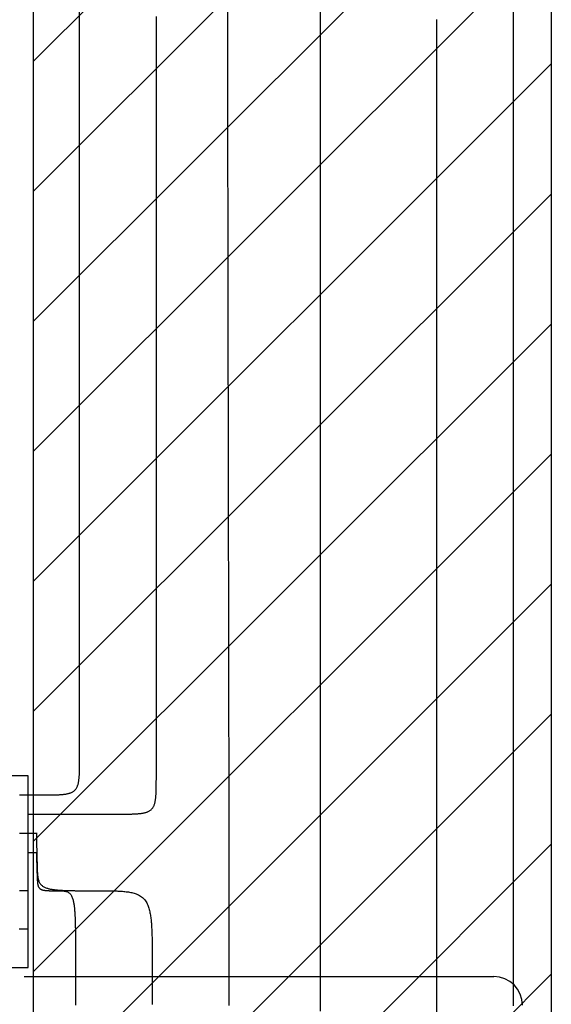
# Model space of a CAD drawing. Extents: x 997 to 109698, y 921 to 94021.
# Tile 298 of 656: x 11886 to 13273, y 37198 to 39768. Entities that reach past the tile are written whole.
import ezdxf

# ---------------------------------------------------------------- set-up
doc = ezdxf.new("R2010")
doc.units = 0
doc.header["$MEASUREMENT"] = 0
for name, color, linetype in [('12', 7, 'CONTINUOUS'), ('28', 7, 'CONTINUOUS'), ('40', 7, 'CONTINUOUS'), ('43', 7, 'CONTINUOUS')]:
    doc.layers.add(name, color=color, linetype=linetype)

msp = doc.modelspace()

# ---------------------------------------------------------------- linework, layer by layer
at = {"layer": '12', "color": 5}
for p, q in [((12431.62523, 37694.878019), (12431.983861, 37290.345649)), ((11931.983687, 37567.913489), (11930.793091, 37644.878341))]:
    msp.add_line(p, q, dxfattribs=at)
at = {"layer": '12', "color": 6}
msp.add_line((11931.984692, 37540.550468), (11930.837707, 37594.878342), dxfattribs=at)
at = {"layer": '12', "color": 24}
msp.add_line((11897.636205, 37270.953237), (13122.636205, 37270.953237), dxfattribs=at)
at = {"layer": '12', "color": 6}
for points in [[(13173.82386, 37194.537573), (13173.82386, 37282.898533), (13173.82386, 37371.259494), (13173.82386, 37459.620456), (13173.82386, 37547.981418), (13173.82386, 37636.34238), (13173.823861, 37724.703341), (13173.82386, 37813.064303), (13173.82386, 37901.425265), (13173.82386, 37989.786225), (13173.823861, 38078.147187), (13173.82386, 38166.508148), (13173.82386, 38254.86911), (13173.82386, 38343.230071), (13173.82386, 38431.591033), (13173.82386, 38519.951995), (13173.82386, 38608.312957), (13173.82386, 38696.673919), (13173.82386, 38785.034879), (13173.82386, 38873.395842), (13173.82386, 38961.756802), (13173.82386, 39050.117764), (13173.82386, 39138.478725), (13173.82386, 39226.839687), (13173.82386, 39315.200649), (13173.82386, 39403.561611), (13173.82386, 39491.922572), (13173.823861, 39580.283534), (13173.82386, 39668.644496), (13173.823861, 39757.005456), (13173.82386, 39845.366418)], [(12427.817525, 39818.343825), (12427.920436, 39760.952858), (12428.023347, 39703.561889), (12428.126257, 39646.170923), (12428.229168, 39588.779954), (12428.332079, 39531.388986), (12428.434991, 39473.998019), (12428.537901, 39416.607051), (12428.640812, 39359.216084), (12428.743723, 39301.825115), (12428.846634, 39244.434149), (12428.949545, 39187.04318), (12429.052456, 39129.652212), (12429.155367, 39072.261245), (12429.258278, 39014.870277), (12429.361189, 38957.47931), (12429.4641, 38900.088341), (12429.567011, 38842.697375), (12429.669922, 38785.306406), (12429.772833, 38727.915438), (12429.875744, 38670.524471), (12429.978655, 38613.133503), (12430.081566, 38555.742536), (12430.184477, 38498.351567), (12430.287388, 38440.960601), (12430.390299, 38383.569632), (12430.493209, 38326.178665), (12430.59612, 38268.787696), (12430.699031, 38211.396728), (12430.801942, 38154.005761), (12430.904853, 38096.614793), (12431.007764, 38039.223826), (12431.110675, 37981.832857), (12431.213586, 37924.441891), (12431.316497, 37867.050922), (12431.419408, 37809.659956), (12431.522319, 37752.268987), (12431.62523, 37694.878019)], [(12242.69386, 37794.878341), (12242.69386, 37840.974303), (12242.69386, 37887.070264), (12242.69386, 37933.166225), (12242.69386, 37979.262187), (12242.69386, 38025.358148), (12242.69386, 38071.454111), (12242.69386, 38117.550072), (12242.69386, 38163.646034), (12242.69386, 38209.741995), (12242.69386, 38255.837956), (12242.69386, 38301.933918), (12242.69386, 38348.029879), (12242.69386, 38394.125842), (12242.69386, 38440.221803), (12242.69386, 38486.317765), (12242.69386, 38532.413726), (12242.69386, 38578.509687), (12242.69386, 38624.605648), (12242.69386, 38670.70161), (12242.69386, 38716.797571), (12242.69386, 38762.893534), (12242.69386, 38808.989496), (12242.69386, 38855.085457), (12242.69386, 38901.181418), (12242.69386, 38947.277379), (12242.69386, 38993.373341), (12242.69386, 39039.469302), (12242.69386, 39085.565265), (12242.69386, 39131.661225), (12242.69386, 39177.757188), (12242.69386, 39223.853149), (12242.69386, 39269.94911), (12242.69386, 39316.045071), (12242.69386, 39362.141033), (12242.69386, 39408.236996), (12242.69386, 39454.332956), (12242.69386, 39500.428919), (12242.69386, 39546.52488), (12242.69386, 39592.620841), (12242.69386, 39638.716802), (12242.69386, 39684.812764), (12242.69386, 39730.908725), (12242.69386, 39777.004687)], [(12142.69386, 37694.878341), (12144.425008, 37694.87828), (12146.156158, 37694.878226), (12147.887308, 37694.878368), (12149.618458, 37694.878897), (12151.349607, 37694.880005), (12153.080755, 37694.88188), (12154.811902, 37694.884715), (12156.543046, 37694.8887), (12158.274186, 37694.894024), (12160.005324, 37694.900881), (12161.736456, 37694.909457), (12163.467584, 37694.919946), (12165.198707, 37694.932539), (12166.929823, 37694.947423), (12168.660932, 37694.964808), (12170.39202, 37694.985098), (12172.123066, 37695.008839), (12173.854048, 37695.036578), (12175.584944, 37695.068867), (12177.315733, 37695.106253), (12179.046392, 37695.149285), (12180.776901, 37695.198514), (12182.507238, 37695.254485), (12184.237381, 37695.317751), (12185.967308, 37695.388858), (12187.696997, 37695.468355), (12189.426403, 37695.556905), (12191.155328, 37695.655829), (12192.883522, 37695.766694), (12194.610733, 37695.89107), (12196.33671, 37696.030523), (12198.061202, 37696.186621), (12199.783957, 37696.360932), (12201.504724, 37696.555024), (12203.223253, 37696.770463), (12204.939275, 37697.008851), (12206.651959, 37697.272952), (12208.359772, 37697.566984), (12210.061134, 37697.895251), (12211.754466, 37698.262064), (12213.438191, 37698.671728), (12215.110728, 37699.128554), (12216.7705, 37699.636844), (12218.415191, 37700.201117), (12220.038584, 37700.826969), (12221.633179, 37701.520358), (12223.191474, 37702.287241), (12224.705969, 37703.133577), (12226.16916, 37704.065325), (12227.573691, 37705.087466), (12228.913288, 37706.197619), (12230.182177, 37707.390025), (12231.374583, 37708.658913), (12232.484735, 37709.998511), (12233.506877, 37711.403041), (12234.438624, 37712.866233), (12235.284961, 37714.380727), (12236.051845, 37715.939022), (12236.745234, 37717.533618), (12237.371085, 37719.157011), (12237.935357, 37720.801702), (12238.443649, 37722.461473), (12238.900473, 37724.134011), (12239.310138, 37725.817736), (12239.676951, 37727.511067), (12240.005219, 37729.212429), (12240.299249, 37730.920242), (12240.563351, 37732.632926), (12240.801739, 37734.348948), (12241.017178, 37736.067477), (12241.211269, 37737.788244), (12241.38558, 37739.511), (12241.541678, 37741.235491), (12241.681131, 37742.961468), (12241.805507, 37744.688679), (12241.916372, 37746.416872), (12242.015296, 37748.145798), (12242.103846, 37749.875203), (12242.183344, 37751.604893), (12242.254451, 37753.334821), (12242.317716, 37755.064963), (12242.373688, 37756.7953), (12242.422916, 37758.52581), (12242.465948, 37760.256469), (12242.503335, 37761.987258), (12242.535623, 37763.718153), (12242.563363, 37765.449136), (12242.587104, 37767.180182), (12242.607393, 37768.911269), (12242.624778, 37770.642378), (12242.639663, 37772.373494), (12242.652255, 37774.104618), (12242.662744, 37775.835746), (12242.671321, 37777.566877), (12242.678177, 37779.298015), (12242.683502, 37781.029155), (12242.687487, 37782.7603), (12242.690321, 37784.491447), (12242.692197, 37786.222595), (12242.693304, 37787.953743), (12242.693833, 37789.684894), (12242.693976, 37791.416043), (12242.693921, 37793.147193), (12242.69386, 37794.878341)], [(11908.14386, 37694.878341), (11910.399149, 37694.878341), (11912.654437, 37694.878341), (11914.909726, 37694.878341), (11917.165014, 37694.878341), (11919.420303, 37694.878341), (11921.675591, 37694.878341), (11923.93088, 37694.878341), (11926.186168, 37694.878341), (11928.441457, 37694.878341), (11930.696745, 37694.878341), (11932.952034, 37694.878341), (11935.207322, 37694.878341), (11937.462611, 37694.878341), (11939.717899, 37694.878341), (11941.973187, 37694.878341), (11944.228476, 37694.878341), (11946.483765, 37694.878341), (11948.739053, 37694.878341), (11950.994341, 37694.878341), (11953.24963, 37694.878341), (11955.504918, 37694.878341), (11957.760206, 37694.878341), (11960.015495, 37694.878341), (11962.270783, 37694.878341), (11964.526072, 37694.878341), (11966.781361, 37694.878341), (11969.036649, 37694.878341), (11971.291937, 37694.878341), (11973.547226, 37694.878341), (11975.802514, 37694.878341), (11978.057803, 37694.878341), (11980.313091, 37694.878341), (11982.56838, 37694.878341), (11984.823668, 37694.878341), (11987.078957, 37694.878341), (11989.334245, 37694.878341), (11991.589534, 37694.878341), (11993.844822, 37694.878341), (11996.10011, 37694.878341), (11998.355399, 37694.878341), (12000.610687, 37694.878341), (12002.865976, 37694.878341), (12005.121264, 37694.878341), (12007.376553, 37694.878341), (12009.631841, 37694.878341), (12011.88713, 37694.878341), (12014.142418, 37694.878341), (12016.397707, 37694.878341), (12018.652995, 37694.878341), (12020.908283, 37694.878341), (12023.163572, 37694.878341), (12025.41886, 37694.878341), (12027.674149, 37694.878341), (12029.929437, 37694.878341), (12032.184726, 37694.878341), (12034.440014, 37694.878341), (12036.695303, 37694.878341), (12038.950591, 37694.878341), (12041.20588, 37694.878341), (12043.461168, 37694.878341), (12045.716456, 37694.878341), (12047.971745, 37694.878341), (12050.227033, 37694.878341), (12052.482322, 37694.878341), (12054.73761, 37694.878341), (12056.992899, 37694.878341), (12059.248187, 37694.878341), (12061.503476, 37694.878341), (12063.758764, 37694.878341), (12066.014053, 37694.878341), (12068.269341, 37694.878341), (12070.524629, 37694.878341), (12072.779918, 37694.878341), (12075.035207, 37694.878341), (12077.290495, 37694.878341), (12079.545784, 37694.878341), (12081.801072, 37694.878341), (12084.05636, 37694.878341), (12086.311649, 37694.878341), (12088.566937, 37694.878341), (12090.822226, 37694.878341), (12093.077514, 37694.878341), (12095.332803, 37694.878341), (12097.588091, 37694.878341), (12099.84338, 37694.878341), (12102.098668, 37694.878341), (12104.353956, 37694.878341), (12106.609245, 37694.878341), (12108.864534, 37694.878341), (12111.119822, 37694.878341), (12113.37511, 37694.878341), (12115.630399, 37694.878341), (12117.885687, 37694.878341), (12120.140976, 37694.878341), (12122.396264, 37694.878341), (12124.651553, 37694.878341), (12126.906841, 37694.878341), (12129.16213, 37694.878341), (12131.417418, 37694.878341), (12133.672706, 37694.878341), (12135.927995, 37694.878341), (12138.183283, 37694.878341), (12140.438572, 37694.878341), (12142.69386, 37694.878341)], [(11908.14386, 37594.878342), (11908.373091, 37594.878342), (11908.602322, 37594.878342), (11908.831553, 37594.878342), (11909.060784, 37594.878342), (11909.290014, 37594.878342), (11909.519245, 37594.878342), (11909.748476, 37594.878342), (11909.977707, 37594.878342), (11910.206937, 37594.878342), (11910.436168, 37594.878342), (11910.665399, 37594.878342), (11910.89463, 37594.878342), (11911.12386, 37594.878342), (11911.353091, 37594.878342), (11911.582322, 37594.878342), (11911.811553, 37594.878342), (11912.040784, 37594.878342), (11912.270014, 37594.878342), (11912.499245, 37594.878342), (11912.728476, 37594.878342), (11912.957707, 37594.878342), (11913.186937, 37594.878342), (11913.416168, 37594.878342), (11913.645399, 37594.878342), (11913.87463, 37594.878342), (11914.103861, 37594.878342), (11914.333091, 37594.878342), (11914.562322, 37594.878342), (11914.791553, 37594.878342), (11915.020783, 37594.878342), (11915.250014, 37594.878342), (11915.479245, 37594.878342), (11915.708476, 37594.878342), (11915.937707, 37594.878342), (11916.166937, 37594.878342), (11916.396168, 37594.878342), (11916.625399, 37594.878342), (11916.85463, 37594.878342), (11917.08386, 37594.878342), (11917.313091, 37594.878342), (11917.542322, 37594.878342), (11917.771553, 37594.878342), (11918.000783, 37594.878342), (11918.230014, 37594.878342), (11918.459245, 37594.878342), (11918.688476, 37594.878342), (11918.917707, 37594.878342), (11919.146937, 37594.878342), (11919.376168, 37594.878342), (11919.605399, 37594.878342), (11919.83463, 37594.878342), (11920.06386, 37594.878342), (11920.293091, 37594.878342), (11920.522322, 37594.878342), (11920.751553, 37594.878342), (11920.980783, 37594.878342), (11921.210014, 37594.878342), (11921.439245, 37594.878342), (11921.668476, 37594.878342), (11921.897707, 37594.878342), (11922.126937, 37594.878342), (11922.356168, 37594.878342), (11922.585399, 37594.878342), (11922.81463, 37594.878342), (11923.04386, 37594.878342), (11923.273091, 37594.878342), (11923.502322, 37594.878342), (11923.731553, 37594.878342), (11923.960783, 37594.878342), (11924.190014, 37594.878342), (11924.419245, 37594.878342), (11924.648476, 37594.878342), (11924.877706, 37594.878342), (11925.106937, 37594.878342), (11925.336168, 37594.878342), (11925.565399, 37594.878342), (11925.79463, 37594.878342), (11926.023861, 37594.878342), (11926.253091, 37594.878342), (11926.482322, 37594.878342), (11926.711553, 37594.878342), (11926.940783, 37594.878342), (11927.170014, 37594.878342), (11927.399245, 37594.878342), (11927.628476, 37594.878342), (11927.857707, 37594.878342), (11928.086937, 37594.878342), (11928.316168, 37594.878342), (11928.545399, 37594.878342), (11928.77463, 37594.878342), (11929.00386, 37594.878342), (11929.233091, 37594.878342), (11929.462322, 37594.878342), (11929.691552, 37594.878342), (11929.920783, 37594.878342), (11930.150014, 37594.878342), (11930.379245, 37594.878342), (11930.608476, 37594.878342), (11930.837707, 37594.878342), (11931.066937, 37594.878342), (11931.296168, 37594.878342), (11931.525399, 37594.878342), (11931.75463, 37594.878342), (11931.98386, 37594.878342)], [(11931.98386, 37544.878341), (11931.98383, 37544.012768), (11931.983803, 37543.147193), (11931.983874, 37542.281617), (11931.984139, 37541.416042), (11931.984692, 37540.550468), (11931.98563, 37539.684894), (11931.987047, 37538.819321), (11931.989039, 37537.953748), (11931.991702, 37537.088179), (11931.99513, 37536.222609), (11931.999418, 37535.357043), (11932.004663, 37534.491479), (11932.010959, 37533.625918), (11932.018402, 37532.760359), (11932.027094, 37531.894805), (11932.037239, 37531.029261), (11932.049109, 37530.163738), (11932.062979, 37529.298248), (11932.079123, 37528.4328), (11932.097816, 37527.567405), (11932.119333, 37526.702076), (11932.143946, 37525.83682), (11932.171932, 37524.971653), (11932.203565, 37524.106581), (11932.239119, 37523.241617), (11932.278868, 37522.376772), (11932.323142, 37521.51207), (11932.372604, 37520.647608), (11932.428037, 37519.78351), (11932.490225, 37518.919904), (11932.559951, 37518.056917), (11932.638001, 37517.19467), (11932.725156, 37516.333292), (11932.822202, 37515.472909), (11932.929921, 37514.613644), (11933.049115, 37513.755634), (11933.181166, 37512.899292), (11933.328181, 37512.045386), (11933.492315, 37511.194705), (11933.675721, 37510.348039), (11933.880554, 37509.506176), (11934.108966, 37508.669907), (11934.363112, 37507.840022), (11934.645248, 37507.017676), (11934.958174, 37506.20598), (11935.304868, 37505.408681), (11935.68831, 37504.629534), (11936.111478, 37503.872287), (11936.577352, 37503.140691), (11937.088423, 37502.438426), (11937.643499, 37501.768627), (11938.239702, 37501.134183), (11938.874147, 37500.537979), (11939.543945, 37499.982903), (11940.246211, 37499.471833), (11940.977806, 37499.005959), (11941.735053, 37498.582792), (11942.514201, 37498.19935), (11943.311499, 37497.852654), (11944.123195, 37497.539728), (11944.94554, 37497.257594), (11945.775427, 37497.003448), (11946.611695, 37496.775034), (11947.453557, 37496.570203), (11948.300224, 37496.386796), (11949.150905, 37496.222663), (11950.004811, 37496.075646), (11950.861153, 37495.943596), (11951.719164, 37495.824402), (11952.578428, 37495.716682), (11953.438812, 37495.619636), (11954.300189, 37495.532481), (11955.162435, 37495.454432), (11956.025424, 37495.384705), (11956.889029, 37495.322519), (11957.753126, 37495.267086), (11958.617589, 37495.217622), (11959.482292, 37495.173348), (11960.347137, 37495.1336), (11961.2121, 37495.098046), (11962.077172, 37495.066413), (11962.94234, 37495.038427), (11963.807594, 37495.013813), (11964.672924, 37494.992296), (11965.538319, 37494.973603), (11966.403766, 37494.957459), (11967.269258, 37494.943589), (11968.13478, 37494.93172), (11969.000324, 37494.921574), (11969.865879, 37494.912883), (11970.731437, 37494.90544), (11971.596998, 37494.899143), (11972.462562, 37494.893899), (11973.328129, 37494.88961), (11974.193697, 37494.886182), (11975.059268, 37494.883521), (11975.92484, 37494.881528), (11976.790413, 37494.880111), (11977.655987, 37494.879173), (11978.521562, 37494.878619), (11979.387137, 37494.878354), (11980.252712, 37494.878283), (11981.118286, 37494.87831), (11981.98386, 37494.878341)], [(11908.14386, 37494.878341), (11905.353476, 37494.878341), (11902.563091, 37494.878341), (11899.772706, 37494.878341), (11896.982322, 37494.878341), (11894.191937, 37494.878341), (11891.401553, 37494.878341), (11888.611168, 37494.878341), (11885.820783, 37494.878341)], [(11981.98386, 37494.878341), (11984.213764, 37494.878368), (11986.443739, 37494.874201), (11988.673635, 37494.859472), (11990.903299, 37494.827813), (11993.132578, 37494.772858), (11995.361291, 37494.688077), (11997.588183, 37494.561636), (11999.810697, 37494.375201), (12002.026196, 37494.110045), (12004.23204, 37493.747437), (12006.423189, 37493.267806), (12008.57862, 37492.645937), (12010.670793, 37491.854321), (12012.672151, 37490.865445), (12014.556824, 37489.659806), (12016.306574, 37488.254062), (12017.905315, 37486.675072), (12019.336992, 37484.949691), (12020.595277, 37483.10343), (12021.69711, 37481.158607), (12022.662835, 37479.137068), (12023.512798, 37477.06066), (12024.267029, 37474.950726), (12024.939507, 37472.819021), (12025.538784, 37470.668684), (12026.073214, 37468.502545), (12026.551155, 37466.323436), (12026.980963, 37464.134191), (12027.370982, 37461.937638), (12027.727785, 37459.735914), (12028.054199, 37457.529712), (12028.352579, 37455.319535), (12028.625277, 37453.10589), (12028.874648, 37450.889279), (12029.103046, 37448.670211), (12029.312823, 37446.449189), (12029.506334, 37444.226715), (12029.685872, 37442.003284), (12029.852837, 37439.779137), (12030.007942, 37437.554329), (12030.151879, 37435.328913), (12030.285344, 37433.10294), (12030.40903, 37430.876462), (12030.523632, 37428.649527), (12030.629844, 37426.422189), (12030.72836, 37424.194499), (12030.819874, 37421.966509), (12030.905081, 37419.738266), (12030.984674, 37417.509826), (12031.059214, 37415.281228), (12031.12896, 37413.052483), (12031.194131, 37410.823603), (12031.254944, 37408.594599), (12031.311616, 37406.365478), (12031.364366, 37404.136254), (12031.413413, 37401.906936), (12031.458973, 37399.677532), (12031.501266, 37397.448055), (12031.540507, 37395.218511), (12031.576917, 37392.988916), (12031.610712, 37390.759276), (12031.64211, 37388.529602), (12031.67133, 37386.299905), (12031.698585, 37384.070195), (12031.724014, 37381.840474), (12031.74769, 37379.610746), (12031.769687, 37377.38101), (12031.79008, 37375.151268), (12031.808939, 37372.921516), (12031.82634, 37370.69176), (12031.842354, 37368.461995), (12031.857056, 37366.232225), (12031.870517, 37364.002449), (12031.882812, 37361.772669), (12031.894014, 37359.542884), (12031.904194, 37357.313095), (12031.913428, 37355.083301), (12031.921787, 37352.853504), (12031.929346, 37350.623705), (12031.936176, 37348.393902), (12031.942352, 37346.164098), (12031.947946, 37343.934292), (12031.953014, 37341.704483), (12031.957585, 37339.474675), (12031.961683, 37337.244863), (12031.965335, 37335.015052), (12031.968567, 37332.785239), (12031.971403, 37330.555425), (12031.973869, 37328.325609), (12031.975992, 37326.095793), (12031.977795, 37323.865976), (12031.979305, 37321.636159), (12031.980548, 37319.406342), (12031.981548, 37317.176523), (12031.982333, 37314.946705), (12031.982926, 37312.716886), (12031.983353, 37310.487068), (12031.983641, 37308.257248), (12031.983814, 37306.02743), (12031.983899, 37303.797612), (12031.98392, 37301.567793), (12031.983904, 37299.337975), (12031.983875, 37297.108158), (12031.98386, 37294.878341)], [(11908.14386, 37394.878341), (11903.48136, 37394.878341), (11898.81886, 37394.878341), (11894.15636, 37394.878341), (11889.49386, 37394.878341), (11884.83136, 37394.878341)], [(12031.98386, 37294.878341), (12031.98386, 37294.191802), (12031.98386, 37293.505264), (12031.98386, 37292.818727), (12031.98386, 37292.132187), (12031.98386, 37291.445649), (12031.98386, 37290.75911), (12031.98386, 37290.072572), (12031.98386, 37289.386034), (12031.98386, 37288.699494), (12031.98386, 37288.012957), (12031.98386, 37287.326419), (12031.98386, 37286.639879), (12031.98386, 37285.953342), (12031.98386, 37285.266802), (12031.98386, 37284.580264), (12031.98386, 37283.893725), (12031.98386, 37283.207187), (12031.98386, 37282.520649), (12031.98386, 37281.83411), (12031.98386, 37281.147572), (12031.98386, 37280.461034), (12031.98386, 37279.774494), (12031.98386, 37279.087957), (12031.98386, 37278.401418), (12031.98386, 37277.714879), (12031.98386, 37277.028342), (12031.98386, 37276.341802), (12031.98386, 37275.655265), (12031.98386, 37274.968725), (12031.98386, 37274.282187), (12031.98386, 37273.595648), (12031.98386, 37272.90911), (12031.98386, 37272.222572), (12031.98386, 37271.536033), (12031.98386, 37270.849495), (12031.98386, 37270.162957), (12031.98386, 37269.476418), (12031.98386, 37268.78988), (12031.98386, 37268.103342), (12031.98386, 37267.416802), (12031.98386, 37266.730265), (12031.98386, 37266.043725), (12031.98386, 37265.357187), (12031.98386, 37264.670648), (12031.98386, 37263.98411), (12031.98386, 37263.297573), (12031.98386, 37262.611033), (12031.98386, 37261.924495), (12031.98386, 37261.237956), (12031.98386, 37260.551418), (12031.98386, 37259.86488), (12031.98386, 37259.178341), (12031.98386, 37258.491803), (12031.98386, 37257.805265), (12031.98386, 37257.118725), (12031.98386, 37256.432188), (12031.98386, 37255.74565), (12031.98386, 37255.05911), (12031.98386, 37254.372573), (12031.98386, 37253.686033), (12031.98386, 37252.999495), (12031.98386, 37252.312956), (12031.98386, 37251.626418), (12031.98386, 37250.93988), (12031.98386, 37250.253341), (12031.98386, 37249.566803), (12031.98386, 37248.880264), (12031.98386, 37248.193725), (12031.98386, 37247.507188), (12031.98386, 37246.820648), (12031.98386, 37246.13411), (12031.98386, 37245.447571), (12031.98386, 37244.761033), (12031.98386, 37244.074496), (12031.98386, 37243.387956), (12031.98386, 37242.701418), (12031.98386, 37242.014879), (12031.98386, 37241.328341), (12031.98386, 37240.641803), (12031.98386, 37239.955264), (12031.98386, 37239.268726), (12031.98386, 37238.582188), (12031.98386, 37237.895649), (12031.98386, 37237.209111), (12031.98386, 37236.522572), (12031.98386, 37235.836033), (12031.98386, 37235.149496), (12031.98386, 37234.462956), (12031.98386, 37233.776418), (12031.98386, 37233.089879), (12031.98386, 37232.403341), (12031.98386, 37231.716804), (12031.98386, 37231.030264), (12031.98386, 37230.343726), (12031.98386, 37229.657187), (12031.98386, 37228.970649), (12031.98386, 37228.284111), (12031.98386, 37227.597572), (12031.98386, 37226.911034), (12031.98386, 37226.224496), (12031.98386, 37225.537956), (12031.98386, 37224.851419), (12031.98386, 37224.164879), (12031.98386, 37223.478341)], [(12431.98386, 37294.878341), (12431.983861, 37290.345649), (12431.983861, 37285.812957), (12431.983861, 37281.280264), (12431.98386, 37276.747572), (12431.98386, 37272.21488), (12431.983861, 37267.682187), (12431.98386, 37263.149495), (12431.98386, 37258.616803), (12431.98386, 37254.08411), (12431.98386, 37249.551418), (12431.983861, 37245.018726), (12431.98386, 37240.486033), (12431.98386, 37235.953341), (12431.983861, 37231.420649), (12431.98386, 37226.887956), (12431.98386, 37222.355264), (12431.98386, 37217.822572), (12431.98386, 37213.289879), (12431.98386, 37208.757187), (12431.983861, 37204.224495), (12431.98386, 37199.691803), (12431.983861, 37195.15911)], [(12031.98386, 37223.478341), (12031.983982, 37220.016046), (12031.98409, 37216.553746), (12031.983806, 37213.091445), (12031.982748, 37209.629145), (12031.980533, 37206.166847), (12031.976782, 37202.70455), (12031.971112, 37199.242258), (12031.963143, 37195.77997)]]:
    msp.add_lwpolyline(points, dxfattribs=at)
at = {"layer": '12', "color": 5}
for points in [[(12042.69386, 37844.878342), (12042.69386, 37888.570457), (12042.69386, 37932.262572), (12042.69386, 37975.954687), (12042.69386, 38019.646802), (12042.69386, 38063.338918), (12042.69386, 38107.031033), (12042.69386, 38150.72315), (12042.69386, 38194.415265), (12042.69386, 38238.10738), (12042.693861, 38281.799495), (12042.69386, 38325.49161), (12042.693861, 38369.183725), (12042.69386, 38412.875841), (12042.69386, 38456.567956), (12042.69386, 38500.260073), (12042.69386, 38543.952188), (12042.69386, 38587.644303), (12042.69386, 38631.336418), (12042.69386, 38675.028533), (12042.69386, 38718.720648), (12042.69386, 38762.412764), (12042.69386, 38806.104879), (12042.69386, 38849.796996), (12042.69386, 38893.489111), (12042.69386, 38937.181226), (12042.69386, 38980.873341), (12042.69386, 39024.565456), (12042.69386, 39068.257572), (12042.69386, 39111.949687), (12042.69386, 39155.641802), (12042.69386, 39199.333919), (12042.69386, 39243.026034), (12042.69386, 39286.718149), (12042.69386, 39330.410264), (12042.69386, 39374.102379), (12042.69386, 39417.794495), (12042.69386, 39461.48661), (12042.69386, 39505.178725), (12042.69386, 39548.870842), (12042.69386, 39592.562957), (12042.69386, 39636.255072), (12042.69386, 39679.947187), (12042.69386, 39723.639302), (12042.69386, 39767.331418), (12042.69386, 39811.023533)], [(12671.00386, 37180.406034), (12671.00386, 37250.021996), (12671.00386, 37319.637957), (12671.00386, 37389.253919), (12671.00386, 37458.869879), (12671.00386, 37528.485841), (12671.00386, 37598.101802), (12671.00386, 37667.717764), (12671.00386, 37737.333725), (12671.00386, 37806.949687), (12671.00386, 37876.565648), (12671.00386, 37946.18161), (12671.00386, 38015.797572), (12671.00386, 38085.413534), (12671.00386, 38155.029495), (12671.00386, 38224.645457), (12671.00386, 38294.261419), (12671.00386, 38363.87738), (12671.00386, 38433.493342), (12671.00386, 38503.109302), (12671.00386, 38572.725264), (12671.00386, 38642.341225), (12671.00386, 38711.957187), (12671.00386, 38781.573148), (12671.00386, 38851.18911), (12671.00386, 38920.805071), (12671.00386, 38990.421033), (12671.00386, 39060.036995), (12671.00386, 39129.652957), (12671.00386, 39199.268918), (12671.00386, 39268.88488), (12671.00386, 39338.500842), (12671.00386, 39408.116803), (12671.00386, 39477.732765), (12671.00386, 39547.348725), (12671.00386, 39616.964687), (12671.00386, 39686.580648), (12671.00386, 39756.19661), (12671.00386, 39825.812571)], [(12973.82386, 37148.584879), (12973.82386, 37233.099687), (12973.82386, 37317.614496), (12973.82386, 37402.129303), (12973.82386, 37486.64411), (12973.82386, 37571.158919), (12973.82386, 37655.673726), (12973.82386, 37740.188533), (12973.82386, 37824.703341), (12973.82386, 37909.218149), (12973.82386, 37993.732956), (12973.82386, 38078.247764), (12973.82386, 38162.762573), (12973.82386, 38247.27738), (12973.82386, 38331.792187), (12973.82386, 38416.306994), (12973.82386, 38500.821803), (12973.82386, 38585.33661), (12973.82386, 38669.851418), (12973.82386, 38754.366226), (12973.82386, 38838.881033), (12973.82386, 38923.395841), (12973.82386, 39007.910648), (12973.82386, 39092.425457), (12973.82386, 39176.940264), (12973.82386, 39261.455073), (12973.82386, 39345.96988), (12973.82386, 39430.484687), (12973.82386, 39514.999494), (12973.82386, 39599.514303), (12973.82386, 39684.02911), (12973.82386, 39768.543918)], [(11942.69386, 37744.878341), (11944.425009, 37744.87828), (11946.156158, 37744.878226), (11947.887308, 37744.878368), (11949.618458, 37744.878897), (11951.349607, 37744.880005), (11953.080755, 37744.88188), (11954.811902, 37744.884715), (11956.543046, 37744.888699), (11958.274187, 37744.894024), (11960.005324, 37744.90088), (11961.736457, 37744.909457), (11963.467585, 37744.919946), (11965.198707, 37744.932538), (11966.929824, 37744.947424), (11968.660932, 37744.964808), (11970.39202, 37744.985098), (11972.123066, 37745.008838), (11973.854048, 37745.036579), (11975.584944, 37745.068867), (11977.315732, 37745.106254), (11979.046392, 37745.149286), (11980.776901, 37745.198513), (11982.507238, 37745.254485), (11984.23738, 37745.31775), (11985.967307, 37745.388858), (11987.696998, 37745.468355), (11989.426403, 37745.556904), (11991.155328, 37745.655828), (11992.883522, 37745.766694), (11994.610733, 37745.89107), (11996.33671, 37746.030523), (11998.061202, 37746.186621), (11999.783957, 37746.360932), (12001.504724, 37746.555023), (12003.223253, 37746.770463), (12004.939275, 37747.008852), (12006.651959, 37747.272952), (12008.359772, 37747.566984), (12010.061134, 37747.895251), (12011.754467, 37748.262063), (12013.438191, 37748.671728), (12015.110728, 37749.128552), (12016.7705, 37749.636845), (12018.415191, 37750.201117), (12020.038584, 37750.826968), (12021.633179, 37751.520356), (12023.191474, 37752.28724), (12024.705969, 37753.133578), (12026.16916, 37754.065325), (12027.573691, 37755.087466), (12028.913288, 37756.197619), (12030.182176, 37757.390024), (12031.374583, 37758.658913), (12032.484735, 37759.998512), (12033.506877, 37761.403041), (12034.438624, 37762.866233), (12035.284961, 37764.380727), (12036.051844, 37765.939022), (12036.745233, 37767.533618), (12037.371085, 37769.15701), (12037.935357, 37770.801701), (12038.443649, 37772.461473), (12038.900473, 37774.134011), (12039.310138, 37775.817735), (12039.67695, 37777.511067), (12040.005218, 37779.212429), (12040.299249, 37780.920242), (12040.56335, 37782.632926), (12040.801739, 37784.34895), (12041.017178, 37786.067477), (12041.211269, 37787.788244), (12041.38558, 37789.511), (12041.541678, 37791.235491), (12041.681131, 37792.961468), (12041.805507, 37794.68868), (12041.916373, 37796.416873), (12042.015297, 37798.145799), (12042.103846, 37799.875204), (12042.183344, 37801.604894), (12042.254451, 37803.334821), (12042.317716, 37805.064963), (12042.373688, 37806.7953), (12042.422916, 37808.52581), (12042.465948, 37810.25647), (12042.503335, 37811.987258), (12042.535623, 37813.718153), (12042.563363, 37815.449135), (12042.587103, 37817.180181), (12042.607393, 37818.91127), (12042.624778, 37820.642378), (12042.639663, 37822.373495), (12042.652255, 37824.104616), (12042.662744, 37825.835744), (12042.671321, 37827.566877), (12042.678177, 37829.298015), (12042.683502, 37831.029156), (12042.687486, 37832.7603), (12042.690321, 37834.491445), (12042.692197, 37836.222594), (12042.693304, 37837.953744), (12042.693833, 37839.684893), (12042.693975, 37841.416043), (12042.693921, 37843.147194), (12042.69386, 37844.878342)], [(11885.76886, 37744.878341), (11887.06261, 37744.878341), (11888.35636, 37744.878341), (11889.65011, 37744.878341), (11890.94386, 37744.878341), (11892.23761, 37744.878341), (11893.53136, 37744.878341), (11894.82511, 37744.878341), (11896.11886, 37744.878341), (11897.41261, 37744.878341), (11898.70636, 37744.878341), (11900.00011, 37744.878341), (11901.29386, 37744.878341), (11902.58761, 37744.878341), (11903.88136, 37744.878341), (11905.17511, 37744.878341), (11906.46886, 37744.878341), (11907.76261, 37744.878341), (11909.05636, 37744.878341), (11910.35011, 37744.878341), (11911.64386, 37744.878341), (11912.93761, 37744.878341), (11914.23136, 37744.878341), (11915.52511, 37744.878341), (11916.81886, 37744.878341), (11918.11261, 37744.878341), (11919.40636, 37744.878341), (11920.700111, 37744.878341), (11921.99386, 37744.878341), (11923.28761, 37744.878341), (11924.58136, 37744.878341), (11925.87511, 37744.878341), (11927.168861, 37744.878341), (11928.46261, 37744.878341), (11929.75636, 37744.878341), (11931.05011, 37744.878341), (11932.34386, 37744.878341), (11933.63761, 37744.878341), (11934.93136, 37744.878341), (11936.22511, 37744.878341), (11937.51886, 37744.878341), (11938.81261, 37744.878341), (11940.10636, 37744.878341), (11941.40011, 37744.878341), (11942.69386, 37744.878341)], [(11885.54386, 37644.878341), (11886.73463, 37644.878341), (11887.925399, 37644.878341), (11889.116168, 37644.878341), (11890.306937, 37644.878341), (11891.497707, 37644.878341), (11892.688476, 37644.878341), (11893.879245, 37644.878341), (11895.070014, 37644.878341), (11896.260783, 37644.878341), (11897.451553, 37644.878341), (11898.642322, 37644.878341), (11899.833091, 37644.878341), (11901.02386, 37644.878341), (11902.21463, 37644.878341), (11903.405399, 37644.878341), (11904.596168, 37644.878341), (11905.786937, 37644.878341), (11906.977707, 37644.878341), (11908.168476, 37644.878341), (11909.359245, 37644.878341), (11910.550014, 37644.878341), (11911.740783, 37644.878341), (11912.931553, 37644.878341), (11914.122322, 37644.878341), (11915.313091, 37644.878341), (11916.50386, 37644.878341), (11917.69463, 37644.878341), (11918.885399, 37644.878341), (11920.076168, 37644.878341), (11921.266937, 37644.878341), (11922.457707, 37644.878341), (11923.648476, 37644.878341), (11924.839245, 37644.878341), (11926.030014, 37644.878341), (11927.220783, 37644.878341), (11928.411553, 37644.878341), (11929.602322, 37644.878341), (11930.793091, 37644.878341), (11931.98386, 37644.878341)], [(11931.98386, 37569.878341), (11931.983687, 37567.913489), (11931.983839, 37565.948654), (11931.985322, 37563.98383), (11931.98914, 37562.019015), (11931.9963, 37560.054204), (11932.007808, 37558.089392), (11932.024669, 37556.124579), (11932.04789, 37554.15976), (11932.078475, 37552.194929), (11932.117469, 37550.230091), (11932.166773, 37548.265378), (11932.229128, 37546.301045), (11932.30731, 37544.337357), (11932.404096, 37542.374579), (11932.522262, 37540.412972), (11932.664585, 37538.452802), (11932.833841, 37536.494332), (11933.033114, 37534.537954), (11933.268407, 37532.585267), (11933.547332, 37530.638546), (11933.877517, 37528.700061), (11934.266588, 37526.772093), (11934.722174, 37524.856916), (11935.251921, 37522.956915), (11935.864173, 37521.078499), (11936.568164, 37519.233207), (11937.373184, 37517.432909), (11938.288524, 37515.689478), (11939.32347, 37514.014786), (11940.482746, 37512.419516), (11941.75816, 37510.91099), (11943.139249, 37509.495948), (11944.615549, 37508.18112), (11946.176597, 37506.973241), (11947.812039, 37505.875929), (11949.511874, 37504.882565), (11951.266176, 37503.984436), (11953.065017, 37503.172827), (11954.898471, 37502.439023), (11956.756628, 37501.774317), (11958.632035, 37501.171175), (11960.522276, 37500.62446), (11962.425552, 37500.129333), (11964.340064, 37499.680954), (11966.264015, 37499.274479), (11968.195603, 37498.905069), (11970.133031, 37498.567885), (11972.0746, 37498.258302), (11974.019513, 37497.973661), (11975.967453, 37497.71235), (11977.918108, 37497.472757), (11979.871163, 37497.25328), (11981.826305, 37497.052311), (11983.783223, 37496.868244), (11985.741602, 37496.699473), (11987.701129, 37496.54439), (11989.661492, 37496.401389), (11991.622423, 37496.269039), (11993.583836, 37496.146621), (11995.545696, 37496.033608), (11997.507967, 37495.929468), (11999.470612, 37495.833672), (12001.433597, 37495.745691), (12003.396883, 37495.664994), (12005.360437, 37495.591051), (12007.32422, 37495.523334), (12009.288198, 37495.461311), (12011.252334, 37495.404453), (12013.216593, 37495.352231), (12015.180938, 37495.304124), (12017.14535, 37495.259784), (12019.109824, 37495.21903), (12021.074355, 37495.181684), (12023.03894, 37495.14757), (12025.003573, 37495.116507), (12026.968249, 37495.088321), (12028.932965, 37495.062836), (12030.897716, 37495.039871), (12032.862497, 37495.019251), (12034.827303, 37495.000796), (12036.79213, 37494.984333), (12038.756974, 37494.969683), (12040.72183, 37494.956668), (12042.686692, 37494.945111), (12044.651558, 37494.934835), (12046.616423, 37494.925682), (12048.581286, 37494.917567), (12050.546148, 37494.91043), (12052.511008, 37494.904209), (12054.475867, 37494.898841), (12056.440725, 37494.894262), (12058.405582, 37494.890413), (12060.370438, 37494.887227), (12062.335294, 37494.884647), (12064.30015, 37494.882609), (12066.265005, 37494.881049), (12068.22986, 37494.879904), (12070.194716, 37494.879117), (12072.159572, 37494.87862), (12074.124428, 37494.878354), (12076.089285, 37494.878254), (12078.054142, 37494.878261), (12080.019001, 37494.87831), (12081.98386, 37494.878341)], [(12081.98386, 37494.878341), (12085.018223, 37494.87849), (12088.052573, 37494.878532), (12091.086914, 37494.87786), (12094.121248, 37494.875866), (12097.155577, 37494.871943), (12100.189905, 37494.865485), (12103.224234, 37494.855881), (12106.258567, 37494.842527), (12109.292906, 37494.824813), (12112.327254, 37494.802133), (12115.361613, 37494.77388), (12118.395987, 37494.739447), (12121.430371, 37494.698158), (12124.464692, 37494.648659), (12127.498839, 37494.589204), (12130.532699, 37494.51804), (12133.566159, 37494.433417), (12136.599106, 37494.333579), (12139.631428, 37494.216777), (12142.663012, 37494.081259), (12145.693746, 37493.925272), (12148.723517, 37493.747063), (12151.752176, 37493.544749), (12154.779107, 37493.314713), (12157.80337, 37493.052131), (12160.824012, 37492.752149), (12163.840086, 37492.409915), (12166.85064, 37492.020578), (12169.854727, 37491.579285), (12172.851396, 37491.081185), (12175.839565, 37490.521265), (12178.815378, 37489.891172), (12181.772359, 37489.179394), (12184.703928, 37488.374298), (12187.603506, 37487.464242), (12190.464511, 37486.437595), (12193.280365, 37485.282719), (12196.042814, 37483.989249), (12198.736558, 37482.552161), (12201.344438, 37480.967846), (12203.849298, 37479.232691), (12206.233979, 37477.343082), (12208.481496, 37475.2956), (12210.582271, 37473.095163), (12212.536839, 37470.758063), (12214.34646, 37468.301406), (12216.012394, 37465.742304), (12217.5359, 37463.097862), (12218.918918, 37460.384528), (12220.169345, 37457.612962), (12221.298152, 37454.790827), (12222.31634, 37451.925767), (12223.234906, 37449.025424), (12224.06485, 37446.097435), (12224.817171, 37443.149447), (12225.501592, 37440.187811), (12226.123631, 37437.214646), (12226.687934, 37434.23119), (12227.199149, 37431.238679), (12227.661923, 37428.238356), (12228.080903, 37425.231455), (12228.460736, 37422.219218), (12228.80607, 37419.202884), (12229.121453, 37416.183657), (12229.409837, 37413.162188), (12229.672891, 37410.138692), (12229.912247, 37407.113363), (12230.129538, 37404.086399), (12230.326396, 37401.057999), (12230.504453, 37398.02836), (12230.665341, 37394.997679), (12230.810693, 37391.966156), (12230.942141, 37388.933985), (12231.061316, 37385.901365), (12231.169754, 37382.868479), (12231.268302, 37379.83539), (12231.357512, 37376.802115), (12231.437933, 37373.768667), (12231.510114, 37370.735064), (12231.574607, 37367.701321), (12231.63196, 37364.667452), (12231.682724, 37361.633474), (12231.727448, 37358.5994), (12231.766682, 37355.565246), (12231.800976, 37352.531029), (12231.83088, 37349.496763), (12231.856944, 37346.462463), (12231.879713, 37343.428144), (12231.89959, 37340.393815), (12231.916779, 37337.359479), (12231.931477, 37334.325135), (12231.943875, 37331.290785), (12231.954168, 37328.256429), (12231.96255, 37325.222068), (12231.969214, 37322.187702), (12231.974355, 37319.153334), (12231.978165, 37316.118961), (12231.980838, 37313.084587), (12231.982569, 37310.050213), (12231.98355, 37307.015836), (12231.983976, 37303.98146), (12231.984041, 37300.947085), (12231.983938, 37297.912712), (12231.98386, 37294.878341)], [(12231.98386, 37294.878341), (12231.98386, 37292.268725), (12231.98386, 37289.65911), (12231.983861, 37287.049495), (12231.983861, 37284.439879), (12231.98386, 37281.830264), (12231.98386, 37279.22065), (12231.983861, 37276.611033), (12231.98386, 37274.001418), (12231.98386, 37271.391802), (12231.98386, 37268.782187), (12231.98386, 37266.172573), (12231.98386, 37263.562956), (12231.98386, 37260.95334), (12231.98386, 37258.343725), (12231.983861, 37255.73411), (12231.98386, 37253.124496), (12231.983861, 37250.514879), (12231.98386, 37247.905264), (12231.98386, 37245.295648), (12231.98386, 37242.686033), (12231.98386, 37240.076419), (12231.983861, 37237.466802), (12231.983861, 37234.857187), (12231.98386, 37232.247571), (12231.983861, 37229.637956), (12231.98386, 37227.028342), (12231.98386, 37224.418725), (12231.98386, 37221.80911), (12231.98386, 37219.199494), (12231.98386, 37216.589879), (12231.98386, 37213.980265), (12231.983861, 37211.37065), (12231.98386, 37208.761033), (12231.98386, 37206.151417), (12231.98386, 37203.541802), (12231.98386, 37200.932187), (12231.98386, 37198.322573)]]:
    msp.add_lwpolyline(points, dxfattribs=at)
at = {"layer": '12', "color": 24}
msp.add_arc((13122.636205, 37195.953237), 75, 0, 90, dxfattribs=at)
at = {"layer": '28', "color": 2}
for p, q in [((11922.636205, 39660.321165), (13272.636205, 41010.321165)), ((11922.636205, 39320.90991), (13272.636205, 40670.90991)), ((11922.636205, 38981.498655), (13272.636205, 40331.498655)), ((11922.636205, 38642.0874), (13272.636205, 39992.0874)), ((11922.636205, 38302.676145), (13272.636205, 39652.676145)), ((11922.636205, 37963.26489), (13272.636205, 39313.26489)), ((11922.636205, 37623.853635), (13272.636205, 38973.853635)), ((11922.636205, 37284.44238), (13272.636205, 38634.44238)), ((10272.636205, 35295.031125), (13272.636205, 38295.031125)), ((10437.969573, 35120.953237), (13272.636205, 37955.61987)), ((10777.380828, 35120.953237), (13272.636205, 37616.208615)), ((11116.792083, 35120.953237), (13272.636205, 37276.79736))]:
    msp.add_line(p, q, dxfattribs=at)
at = {"layer": '40', "color": 8, "linetype": 'Continuous'}
for p, q in [((13272.636205, 43780.658274), (13272.636205, 36620.953237)), ((11922.636205, 39700.953237), (11922.636205, 42060.953237)), ((11922.636205, 37120.953237), (11922.636205, 39700.953237))]:
    msp.add_line(p, q, dxfattribs=at)
at = {"layer": '43', "color": 250}
msp.add_lwpolyline([(11908.14386, 37294.878341), (11908.14386, 37794.878341), (11808.14386, 37794.878341), (11808.14386, 37294.878341), (11908.14386, 37294.878341)], close=True, dxfattribs=at)

doc.saveas('drawing.dxf')
